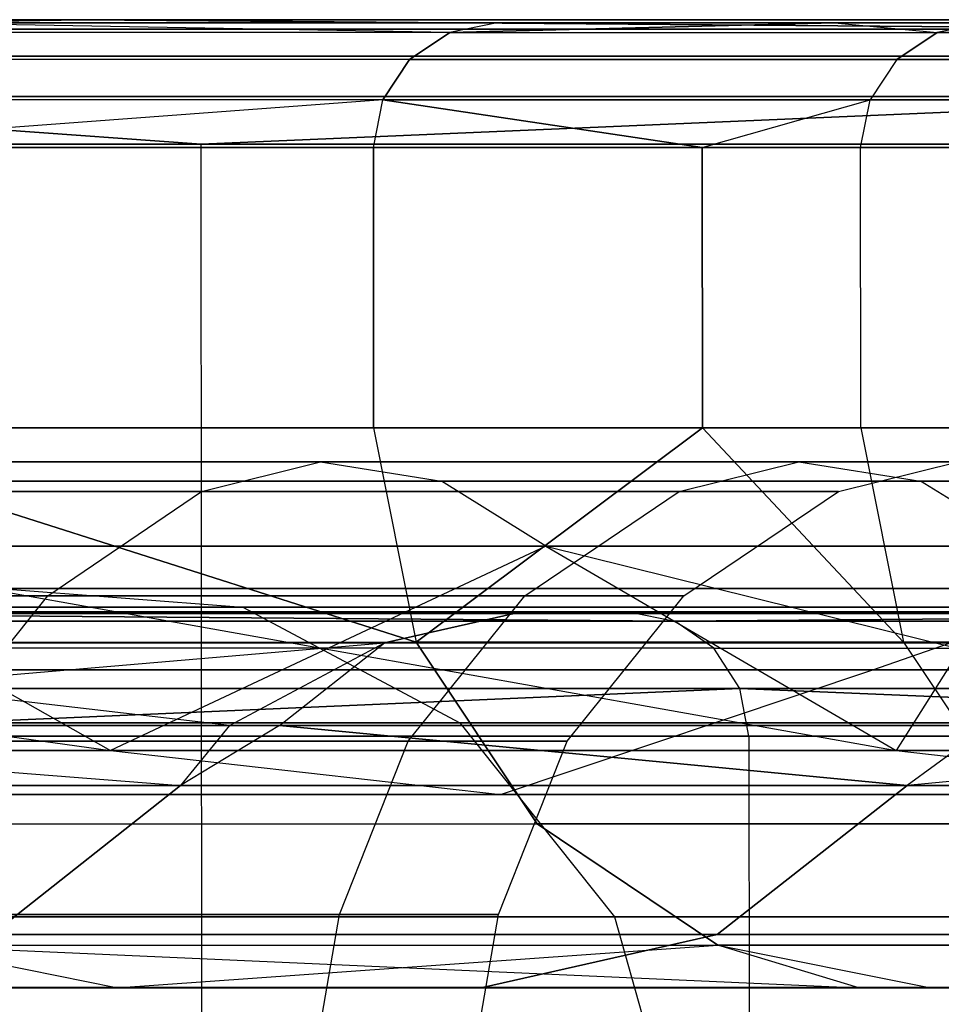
# Model space of a CAD drawing. Extents: x -172 to 172, y -29 to 28.
# Tile 904 of 914: x 161.38 to 162.86, y 5.72 to 7.3. Entities that reach past the tile are written whole.
import ezdxf

# ---------------------------------------------------------------- set-up
doc = ezdxf.new("R2010")
doc.units = 0
doc.header["$LTSCALE"] = 25.4
doc.layers.get('0').update_dxf_attribs({"linetype": 'CONTINUOUS'})

# ---------------------------------------------------------------- blocks, each defined once
blk = doc.blocks.new('RYFLO_AURA_STL')
at = {"color": 0}
for p, q in [((161.4841, 7.2965, -1190.7808), (160.4325, 7.2965, -1187.6482)), ((160.4325, 7.2965, -1298.8521), (161.4841, 7.2965, -1295.7195)), ((161.4841, 7.2965, -1190.7808), (160.4325, 7.2965, -1187.6482)), ((160.4325, 7.2965, -1298.8521), (161.4841, 7.2965, -1295.7195)), ((160.5048, 7.2814, -1187.6232), (161.4841, 7.2965, -1190.7808)), ((161.4841, 7.2965, -1295.7195), (160.5048, 7.2814, -1298.8771)), ((161.4841, 7.2965, -1295.7195), (160.5048, 7.2814, -1298.8771)), ((160.5048, 7.2814, -1187.6232), (161.4841, 7.2965, -1190.7808)), ((161.1852, 7.2915, -1268.7793), (162.1497, 7.2915, -1261.686)), ((162.1497, 7.2915, -1224.8142), (161.1852, 7.2915, -1217.7209)), ((162.1497, 7.2915, -1224.8142), (161.1852, 7.2915, -1217.7209)), ((162.0737, 7.2762, -1224.8229), (161.1852, 7.2915, -1217.7209)), ((162.0737, 7.2762, -1224.8229), (161.1852, 7.2915, -1217.7209)), ((162.0737, 7.2762, -1261.6774), (161.1852, 7.2915, -1268.7793)), ((162.0737, 7.2762, -1261.6774), (161.1852, 7.2915, -1268.7793)), ((161.1852, 7.2915, -1268.7793), (162.1497, 7.2915, -1261.686)), ((161.4841, 7.2965, -1295.7195), (163.3482, 7.2814, -1289.8711)), ((161.4841, 7.2965, -1295.7195), (163.3482, 7.2814, -1289.8711)), ((161.4841, 7.2965, -1295.7195), (163.2746, 7.2965, -1289.8501)), ((163.3482, 7.2814, -1196.6292), (161.4841, 7.2965, -1190.7808)), ((163.3482, 7.2814, -1196.6292), (161.4841, 7.2965, -1190.7808)), ((163.2746, 7.2965, -1196.6501), (161.4841, 7.2965, -1190.7808)), ((163.2746, 7.2965, -1196.6501), (161.4841, 7.2965, -1190.7808)), ((161.4841, 7.2965, -1295.7195), (163.2746, 7.2965, -1289.8501)), ((162.1497, 7.2915, -1261.686), (162.0737, 7.2762, -1261.6774)), ((162.0737, 7.2762, -1261.6774), (162.6914, 7.2915, -1256.0542)), ((162.1497, 7.2915, -1224.8142), (162.0737, 7.2762, -1224.8229)), ((162.1497, 7.2915, -1224.8142), (162.0737, 7.2762, -1224.8229)), ((162.6914, 7.2915, -1230.446), (162.0737, 7.2762, -1224.8229)), ((162.6914, 7.2915, -1230.446), (162.0737, 7.2762, -1224.8229)), ((162.0737, 7.2762, -1261.6774), (162.6914, 7.2915, -1256.0542)), ((162.1497, 7.2915, -1261.686), (162.0737, 7.2762, -1261.6774)), ((162.1497, 7.2915, -1261.686), (162.6914, 7.2915, -1256.0542)), ((162.6914, 7.2915, -1230.446), (162.1497, 7.2915, -1224.8142)), ((162.1497, 7.2915, -1261.686), (162.6914, 7.2915, -1256.0542)), ((162.6914, 7.2915, -1230.446), (162.1497, 7.2915, -1224.8142)), ((162.6914, 7.2915, -1256.0542), (162.933, 7.2915, -1252.4829)), ((162.933, 7.2915, -1234.0173), (162.6914, 7.2915, -1230.446)), ((162.6914, 7.2915, -1230.446), (162.8566, 7.2762, -1234.0217)), ((162.6914, 7.2915, -1230.446), (162.8566, 7.2762, -1234.0217)), ((162.933, 7.2915, -1234.0173), (162.6914, 7.2915, -1230.446)), ((162.6914, 7.2915, -1256.0542), (162.933, 7.2915, -1252.4829)), ((162.6914, 7.2915, -1256.0542), (162.8566, 7.2762, -1252.4785)), ((162.6914, 7.2915, -1256.0542), (162.8566, 7.2762, -1252.4785)), ((162.933, 7.2915, -1252.4829), (162.8566, 7.2762, -1252.4785)), ((162.933, 7.2915, -1234.0173), (162.8566, 7.2762, -1234.0217)), ((162.933, 7.2915, -1234.0173), (162.8566, 7.2762, -1234.0217)), ((162.933, 7.2915, -1252.4829), (162.8566, 7.2762, -1252.4785)), ((160.5048, 7.2814, -1298.8771), (163.3482, 7.2814, -1289.8711)), ((160.5048, 7.2814, -1298.8771), (163.3482, 7.2814, -1289.8711)), ((163.3482, 7.2814, -1196.6292), (160.5048, 7.2814, -1187.6232)), ((163.3482, 7.2814, -1196.6292), (160.5048, 7.2814, -1187.6232)), ((162.0737, 7.2762, -1224.8229), (160.7716, 7.2762, -1215.6831)), ((162.0737, 7.2762, -1224.8229), (160.7716, 7.2762, -1215.6831)), ((162.0737, 7.2762, -1261.6774), (160.7716, 7.2762, -1270.8171)), ((162.0737, 7.2762, -1261.6774), (160.7716, 7.2762, -1270.8171)), ((162.0093, 7.2328, -1224.8302), (162.0737, 7.2762, -1224.8229)), ((162.0093, 7.2328, -1224.8302), (162.0737, 7.2762, -1224.8229)), ((162.0737, 7.2762, -1261.6774), (162.0093, 7.2328, -1261.67)), ((162.0737, 7.2762, -1261.6774), (162.0093, 7.2328, -1261.67)), ((162.0737, 7.2762, -1224.8229), (162.8566, 7.2762, -1234.0217)), ((162.0737, 7.2762, -1224.8229), (162.8566, 7.2762, -1234.0217)), ((162.0737, 7.2762, -1261.6774), (162.8566, 7.2762, -1252.4785)), ((162.0737, 7.2762, -1261.6774), (162.8566, 7.2762, -1252.4785)), ((162.7919, 7.2328, -1234.0254), (162.8566, 7.2762, -1234.0217)), ((162.7919, 7.2328, -1234.0254), (162.8566, 7.2762, -1234.0217)), ((162.8566, 7.2762, -1252.4785), (162.7919, 7.2328, -1252.4749)), ((162.8566, 7.2762, -1252.4785), (162.7919, 7.2328, -1252.4749)), ((162.8566, 7.2762, -1252.4785), (163.1179, 7.2762, -1243.2501)), ((163.1179, 7.2762, -1243.2501), (162.8566, 7.2762, -1234.0217)), ((163.1179, 7.2762, -1243.2501), (162.8566, 7.2762, -1234.0217)), ((162.8566, 7.2762, -1252.4785), (163.1179, 7.2762, -1243.2501)), ((160.5661, 7.2381, -1298.8983), (163.4106, 7.2381, -1289.8889)), ((160.5661, 7.2381, -1298.8983), (163.4106, 7.2381, -1289.8889)), ((163.4106, 7.2381, -1196.6113), (160.5661, 7.2381, -1187.6019)), ((163.4106, 7.2381, -1196.6113), (160.5661, 7.2381, -1187.6019)), ((162.0093, 7.2328, -1224.8302), (160.7077, 7.2328, -1215.694)), ((162.0093, 7.2328, -1224.8302), (160.7077, 7.2328, -1215.694)), ((162.0093, 7.2328, -1261.67), (160.7077, 7.2328, -1270.8063)), ((162.0093, 7.2328, -1261.67), (160.7077, 7.2328, -1270.8063)), ((161.9662, 7.1679, -1224.8351), (162.0093, 7.2328, -1224.8302)), ((161.9662, 7.1679, -1224.8351), (162.0093, 7.2328, -1224.8302)), ((162.0093, 7.2328, -1261.67), (161.9662, 7.1679, -1261.6652)), ((162.0093, 7.2328, -1261.67), (161.9662, 7.1679, -1261.6652)), ((162.7919, 7.2328, -1234.0254), (162.0093, 7.2328, -1224.8302)), ((162.7919, 7.2328, -1234.0254), (162.0093, 7.2328, -1224.8302)), ((162.0093, 7.2328, -1261.67), (162.7919, 7.2328, -1252.4749)), ((162.0093, 7.2328, -1261.67), (162.7919, 7.2328, -1252.4749)), ((162.7919, 7.2328, -1234.0254), (162.7487, 7.1679, -1234.0278)), ((162.7919, 7.2328, -1234.0254), (162.7487, 7.1679, -1234.0278)), ((162.7919, 7.2328, -1252.4749), (162.7487, 7.1679, -1252.4724)), ((162.7919, 7.2328, -1252.4749), (162.7487, 7.1679, -1252.4724)), ((163.0531, 7.2328, -1243.2501), (162.7919, 7.2328, -1234.0254)), ((162.7919, 7.2328, -1252.4749), (163.0531, 7.2328, -1243.2501)), ((163.0531, 7.2328, -1243.2501), (162.7919, 7.2328, -1234.0254)), ((162.7919, 7.2328, -1252.4749), (163.0531, 7.2328, -1243.2501)), ((160.6071, 7.1732, -1298.9126), (161.6744, 7.0967, -1295.7814)), ((160.6071, 7.1732, -1298.9126), (161.6744, 7.0967, -1295.7814)), ((160.6071, 7.1732, -1298.9126), (163.4523, 7.1732, -1289.9009)), ((160.6071, 7.1732, -1298.9126), (163.4523, 7.1732, -1289.9009)), ((161.6744, 7.0967, -1190.7189), (160.6071, 7.1732, -1187.5876)), ((161.6744, 7.0967, -1190.7189), (160.6071, 7.1732, -1187.5876)), ((163.4523, 7.1732, -1196.5994), (160.6071, 7.1732, -1187.5876)), ((163.4523, 7.1732, -1196.5994), (160.6071, 7.1732, -1187.5876)), ((161.9662, 7.1679, -1224.8351), (160.665, 7.1679, -1215.7013)), ((161.9662, 7.1679, -1261.6652), (160.665, 7.1679, -1270.799)), ((161.9662, 7.1679, -1261.6652), (160.665, 7.1679, -1270.799)), ((161.9662, 7.1679, -1224.8351), (160.665, 7.1679, -1215.7013)), ((161.9662, 7.1679, -1261.6652), (160.9368, 7.0914, -1269.0681)), ((161.9662, 7.1679, -1261.6652), (160.9368, 7.0914, -1269.0681)), ((161.9662, 7.1679, -1224.8351), (160.9368, 7.0914, -1217.4321)), ((161.9662, 7.1679, -1224.8351), (160.9368, 7.0914, -1217.4321)), ((163.4523, 7.1732, -1196.5994), (161.6744, 7.0967, -1190.7189)), ((161.6744, 7.0967, -1295.7814), (163.4523, 7.1732, -1289.9009)), ((161.6744, 7.0967, -1295.7814), (163.4523, 7.1732, -1289.9009)), ((163.4523, 7.1732, -1196.5994), (161.6744, 7.0967, -1190.7189)), ((161.9512, 7.0914, -1261.6635), (161.9662, 7.1679, -1261.6652)), ((161.9512, 7.0914, -1261.6635), (161.9662, 7.1679, -1261.6652)), ((161.9512, 7.0914, -1224.8368), (161.9662, 7.1679, -1224.8351)), ((161.9512, 7.0914, -1224.8368), (161.9662, 7.1679, -1224.8351)), ((162.7487, 7.1679, -1234.0278), (161.9662, 7.1679, -1224.8351)), ((161.9662, 7.1679, -1261.6652), (162.7487, 7.1679, -1252.4724)), ((161.9662, 7.1679, -1261.6652), (162.7487, 7.1679, -1252.4724)), ((161.9662, 7.1679, -1261.6652), (162.4793, 7.0914, -1256.2001)), ((161.9662, 7.1679, -1261.6652), (162.4793, 7.0914, -1256.2001)), ((162.4793, 7.0914, -1230.3002), (161.9662, 7.1679, -1224.8351)), ((162.7487, 7.1679, -1234.0278), (161.9662, 7.1679, -1224.8351)), ((162.4793, 7.0914, -1230.3002), (161.9662, 7.1679, -1224.8351)), ((162.4793, 7.0914, -1256.2001), (162.7487, 7.1679, -1252.4724)), ((162.4793, 7.0914, -1256.2001), (162.7487, 7.1679, -1252.4724)), ((162.4793, 7.0914, -1230.3002), (162.7487, 7.1679, -1234.0278)), ((162.4793, 7.0914, -1230.3002), (162.7487, 7.1679, -1234.0278)), ((162.7335, 7.0914, -1252.4716), (162.7487, 7.1679, -1252.4724)), ((162.7335, 7.0914, -1252.4716), (162.7487, 7.1679, -1252.4724)), ((162.7335, 7.0914, -1234.0287), (162.7487, 7.1679, -1234.0278)), ((162.7335, 7.0914, -1234.0287), (162.7487, 7.1679, -1234.0278)), ((163.0097, 7.1679, -1243.2501), (162.7487, 7.1679, -1234.0278)), ((162.7487, 7.1679, -1252.4724), (163.0097, 7.1679, -1243.2501)), ((162.7487, 7.1679, -1252.4724), (163.0097, 7.1679, -1243.2501)), ((163.0097, 7.1679, -1243.2501), (162.7487, 7.1679, -1234.0278)), ((161.6744, 7.0967, -1190.7189), (160.6216, 7.0967, -1187.5826)), ((160.6216, 7.0967, -1298.9176), (161.6744, 7.0967, -1295.7814)), ((160.6216, 7.0967, -1298.9176), (161.6744, 7.0967, -1295.7814)), ((161.6744, 7.0967, -1190.7189), (160.6216, 7.0967, -1187.5826)), ((160.9368, 7.0914, -1269.0681), (161.9512, 7.0914, -1261.6635)), ((161.9512, 7.0914, -1224.8368), (160.9368, 7.0914, -1217.4321)), ((160.9368, 7.0914, -1269.0681), (161.9512, 7.0914, -1261.6635)), ((161.9512, 7.0914, -1224.8368), (160.9368, 7.0914, -1217.4321)), ((161.6849, -7.3033, -1190.7156), (161.6744, 7.0967, -1190.7189)), ((161.6849, -7.3033, -1190.7156), (161.6744, 7.0967, -1190.7189)), ((163.4671, 7.0967, -1196.5952), (161.6744, 7.0967, -1190.7189)), ((161.6849, -7.3033, -1295.7847), (161.6744, 7.0967, -1295.7814)), ((161.6744, 7.0967, -1295.7814), (163.4671, 7.0967, -1289.905)), ((161.6849, -7.3033, -1295.7847), (161.6744, 7.0967, -1295.7814)), ((163.4671, 7.0967, -1196.5952), (161.6744, 7.0967, -1190.7189)), ((161.6744, 7.0967, -1295.7814), (163.4671, 7.0967, -1289.905)), ((161.9512, 7.0914, -1261.6635), (162.4793, 7.0914, -1256.2001)), ((162.4793, 7.0914, -1230.3002), (161.9512, 7.0914, -1224.8368)), ((161.9515, 6.6414, -1261.6635), (161.9512, 7.0914, -1261.6635)), ((161.9515, 6.6414, -1261.6635), (161.9512, 7.0914, -1261.6635)), ((161.9512, 7.0914, -1261.6635), (162.4793, 7.0914, -1256.2001)), ((161.9512, 7.0914, -1224.8368), (161.9515, 6.6414, -1224.8368)), ((161.9512, 7.0914, -1224.8368), (161.9515, 6.6414, -1224.8368)), ((162.4793, 7.0914, -1230.3002), (161.9512, 7.0914, -1224.8368)), ((162.4793, 7.0914, -1256.2001), (162.7335, 7.0914, -1252.4716)), ((162.7335, 7.0914, -1234.0287), (162.4793, 7.0914, -1230.3002)), ((162.4797, 6.6414, -1256.2001), (162.4793, 7.0914, -1256.2001)), ((162.4797, 6.6414, -1256.2001), (162.4793, 7.0914, -1256.2001)), ((162.4793, 7.0914, -1256.2001), (162.7335, 7.0914, -1252.4716)), ((162.4793, 7.0914, -1230.3002), (162.4797, 6.6414, -1230.3002)), ((162.4793, 7.0914, -1230.3002), (162.4797, 6.6414, -1230.3002)), ((162.7335, 7.0914, -1234.0287), (162.4793, 7.0914, -1230.3002)), ((162.7335, 7.0914, -1252.4716), (162.9946, 7.0914, -1243.2501)), ((162.9946, 7.0914, -1243.2501), (162.7335, 7.0914, -1234.0287)), ((162.7339, 6.6414, -1252.4716), (162.7335, 7.0914, -1252.4716)), ((162.7339, 6.6414, -1252.4716), (162.7335, 7.0914, -1252.4716)), ((162.7335, 7.0914, -1252.4716), (162.9946, 7.0914, -1243.2501)), ((162.7339, 6.6414, -1234.0287), (162.7335, 7.0914, -1234.0287)), ((162.9946, 7.0914, -1243.2501), (162.7335, 7.0914, -1234.0287)), ((162.7339, 6.6414, -1234.0287), (162.7335, 7.0914, -1234.0287)), ((160.9372, 6.6414, -1269.0682), (161.9515, 6.6414, -1261.6635)), ((161.9515, 6.6414, -1224.8368), (160.9372, 6.6414, -1217.432)), ((161.9515, 6.6414, -1224.8368), (160.9372, 6.6414, -1217.432)), ((162.0198, 6.297, -1224.829), (160.9372, 6.6414, -1217.432)), ((160.9372, 6.6414, -1269.0682), (161.9515, 6.6414, -1261.6635)), ((160.9372, 6.6414, -1269.0682), (162.0198, 6.297, -1261.6713)), ((160.9372, 6.6414, -1269.0682), (162.0198, 6.297, -1261.6713)), ((162.0198, 6.297, -1224.829), (160.9372, 6.6414, -1217.432)), ((161.9515, 6.6414, -1261.6635), (162.4797, 6.6414, -1256.2001)), ((162.4797, 6.6414, -1230.3002), (161.9515, 6.6414, -1224.8368)), ((161.9515, 6.6414, -1224.8368), (162.0198, 6.297, -1224.829)), ((161.9515, 6.6414, -1261.6635), (162.4797, 6.6414, -1256.2001)), ((161.9515, 6.6414, -1261.6635), (162.0198, 6.297, -1261.6713)), ((161.9515, 6.6414, -1261.6635), (162.0198, 6.297, -1261.6713)), ((162.4797, 6.6414, -1230.3002), (161.9515, 6.6414, -1224.8368)), ((161.9515, 6.6414, -1224.8368), (162.0198, 6.297, -1224.829)), ((162.0198, 6.297, -1261.6713), (162.4797, 6.6414, -1256.2001)), ((162.0198, 6.297, -1261.6713), (162.4797, 6.6414, -1256.2001)), ((162.4797, 6.6414, -1230.3002), (162.0198, 6.297, -1224.829)), ((162.4797, 6.6414, -1230.3002), (162.0198, 6.297, -1224.829)), ((162.4797, 6.6414, -1256.2001), (162.7339, 6.6414, -1252.4716)), ((162.7339, 6.6414, -1234.0287), (162.4797, 6.6414, -1230.3002)), ((162.7339, 6.6414, -1234.0287), (162.4797, 6.6414, -1230.3002)), ((162.8025, 6.297, -1234.0248), (162.4797, 6.6414, -1230.3002)), ((162.4797, 6.6414, -1256.2001), (162.7339, 6.6414, -1252.4716)), ((162.4797, 6.6414, -1256.2001), (162.8025, 6.297, -1252.4755)), ((162.4797, 6.6414, -1256.2001), (162.8025, 6.297, -1252.4755)), ((162.8025, 6.297, -1234.0248), (162.4797, 6.6414, -1230.3002)), ((162.7339, 6.6414, -1252.4716), (162.9949, 6.6414, -1243.2501)), ((162.9949, 6.6414, -1243.2501), (162.7339, 6.6414, -1234.0287)), ((162.7339, 6.6414, -1234.0287), (162.8025, 6.297, -1234.0248)), ((162.7339, 6.6414, -1252.4716), (162.9949, 6.6414, -1243.2501)), ((162.7339, 6.6414, -1252.4716), (162.8025, 6.297, -1252.4755)), ((162.7339, 6.6414, -1252.4716), (162.8025, 6.297, -1252.4755)), ((162.9949, 6.6414, -1243.2501), (162.7339, 6.6414, -1234.0287)), ((162.7339, 6.6414, -1234.0287), (162.8025, 6.297, -1234.0248)), ((161.8661, 6.5864, -1225.0122), (160.5889, 6.5864, -1215.965)), ((160.5889, 6.5864, -1270.5353), (161.8661, 6.5864, -1261.488)), ((161.8661, 6.5864, -1225.0122), (160.5889, 6.5864, -1215.965)), ((160.5889, 6.5864, -1270.5353), (161.8661, 6.5864, -1261.488)), ((161.675, 6.5387, -1225.0337), (161.8661, 6.5864, -1225.0122)), ((161.675, 6.5387, -1225.0337), (161.8661, 6.5864, -1225.0122)), ((161.675, 6.5387, -1261.4666), (161.8661, 6.5864, -1261.488)), ((161.675, 6.5387, -1261.4666), (161.8661, 6.5864, -1261.488)), ((162.6341, 6.5864, -1234.1168), (161.8661, 6.5864, -1225.0122)), ((161.8661, 6.5864, -1225.0122), (162.0606, 6.5557, -1224.9902)), ((161.8661, 6.5864, -1225.0122), (162.0606, 6.5557, -1224.9902)), ((161.8661, 6.5864, -1261.488), (162.0606, 6.5557, -1261.51)), ((161.8661, 6.5864, -1261.488), (162.6341, 6.5864, -1252.3834)), ((161.8661, 6.5864, -1261.488), (162.0606, 6.5557, -1261.51)), ((162.6341, 6.5864, -1234.1168), (161.8661, 6.5864, -1225.0122)), ((161.8661, 6.5864, -1261.488), (162.6341, 6.5864, -1252.3834)), ((162.4421, 6.5387, -1234.1276), (162.6341, 6.5864, -1234.1168)), ((162.4421, 6.5387, -1234.1276), (162.6341, 6.5864, -1234.1168)), ((162.4421, 6.5387, -1252.3727), (162.6341, 6.5864, -1252.3834)), ((162.4421, 6.5387, -1252.3727), (162.6341, 6.5864, -1252.3834)), ((162.8903, 6.5864, -1243.2501), (162.6341, 6.5864, -1234.1168)), ((162.6341, 6.5864, -1234.1168), (162.8295, 6.5557, -1234.1058)), ((162.6341, 6.5864, -1234.1168), (162.8295, 6.5557, -1234.1058)), ((162.6341, 6.5864, -1252.3834), (162.8295, 6.5557, -1252.3944)), ((162.6341, 6.5864, -1252.3834), (162.8903, 6.5864, -1243.2501)), ((162.6341, 6.5864, -1252.3834), (162.8295, 6.5557, -1252.3944)), ((162.8903, 6.5864, -1243.2501), (162.6341, 6.5864, -1234.1168)), ((162.6341, 6.5864, -1252.3834), (162.8903, 6.5864, -1243.2501)), ((162.698, 6.5387, -1243.2501), (162.8903, 6.5864, -1243.2501)), ((162.698, 6.5387, -1243.2501), (162.8903, 6.5864, -1243.2501)), ((162.0606, 6.5557, -1224.9902), (160.7818, 6.5557, -1215.9323)), ((160.7818, 6.5557, -1270.568), (162.0606, 6.5557, -1261.51)), ((162.0606, 6.5557, -1224.9902), (160.7818, 6.5557, -1215.9323)), ((160.7818, 6.5557, -1270.568), (162.0606, 6.5557, -1261.51)), ((162.228, 6.4513, -1224.9714), (162.0606, 6.5557, -1224.9902)), ((162.8295, 6.5557, -1234.1058), (162.0606, 6.5557, -1224.9902)), ((162.228, 6.4513, -1224.9714), (162.0606, 6.5557, -1224.9902)), ((162.228, 6.4513, -1261.5288), (162.0606, 6.5557, -1261.51)), ((162.0606, 6.5557, -1261.51), (162.8295, 6.5557, -1252.3944)), ((162.228, 6.4513, -1261.5288), (162.0606, 6.5557, -1261.51)), ((162.8295, 6.5557, -1234.1058), (162.0606, 6.5557, -1224.9902)), ((162.0606, 6.5557, -1261.51), (162.8295, 6.5557, -1252.3944)), ((162.9977, 6.4513, -1234.0963), (162.8295, 6.5557, -1234.1058)), ((163.0861, 6.5557, -1243.2501), (162.8295, 6.5557, -1234.1058)), ((162.9977, 6.4513, -1234.0963), (162.8295, 6.5557, -1234.1058)), ((162.9977, 6.4513, -1252.4039), (162.8295, 6.5557, -1252.3944)), ((162.8295, 6.5557, -1252.3944), (163.0861, 6.5557, -1243.2501)), ((162.9977, 6.4513, -1252.4039), (162.8295, 6.5557, -1252.3944)), ((163.0861, 6.5557, -1243.2501), (162.8295, 6.5557, -1234.1058)), ((162.8295, 6.5557, -1252.3944), (163.0861, 6.5557, -1243.2501)), ((160.3992, 6.5387, -1215.9972), (161.675, 6.5387, -1225.0337)), ((161.675, 6.5387, -1261.4666), (160.3992, 6.5387, -1270.5031)), ((160.3992, 6.5387, -1215.9972), (161.675, 6.5387, -1225.0337)), ((161.675, 6.5387, -1261.4666), (160.3992, 6.5387, -1270.5031)), ((161.4282, 6.3715, -1225.0615), (161.675, 6.5387, -1225.0337)), ((161.4282, 6.3715, -1225.0615), (161.675, 6.5387, -1225.0337)), ((161.4282, 6.3715, -1261.4387), (161.675, 6.5387, -1261.4666)), ((161.4282, 6.3715, -1261.4387), (161.675, 6.5387, -1261.4666)), ((161.675, 6.5387, -1225.0337), (162.4421, 6.5387, -1234.1276)), ((162.4421, 6.5387, -1252.3727), (161.675, 6.5387, -1261.4666)), ((161.675, 6.5387, -1225.0337), (162.4421, 6.5387, -1234.1276)), ((162.4421, 6.5387, -1252.3727), (161.675, 6.5387, -1261.4666)), ((162.1941, 6.3715, -1234.1415), (162.4421, 6.5387, -1234.1276)), ((162.1941, 6.3715, -1234.1415), (162.4421, 6.5387, -1234.1276)), ((162.1941, 6.3715, -1252.3588), (162.4421, 6.5387, -1252.3727)), ((162.1941, 6.3715, -1252.3588), (162.4421, 6.5387, -1252.3727)), ((162.4421, 6.5387, -1234.1276), (162.698, 6.5387, -1243.2501)), ((162.698, 6.5387, -1243.2501), (162.4421, 6.5387, -1252.3727)), ((162.4421, 6.5387, -1234.1276), (162.698, 6.5387, -1243.2501)), ((162.698, 6.5387, -1243.2501), (162.4421, 6.5387, -1252.3727)), ((162.4497, 6.3715, -1243.2501), (162.698, 6.5387, -1243.2501)), ((162.4497, 6.3715, -1243.2501), (162.698, 6.5387, -1243.2501)), ((159.1614, 6.4513, -1279.5776), (161.5289, 6.123, -1270.4475)), ((159.1614, 6.4513, -1279.5776), (161.5289, 6.123, -1270.4475)), ((160.9479, 6.4513, -1215.9039), (162.228, 6.4513, -1224.9714)), ((162.228, 6.4513, -1261.5288), (160.9479, 6.4513, -1270.5963)), ((160.9479, 6.4513, -1270.5963), (161.5289, 6.123, -1270.4475)), ((160.9479, 6.4513, -1270.5963), (161.5289, 6.123, -1270.4475)), ((160.9479, 6.4513, -1270.5963), (162.7907, 6.123, -1261.4286)), ((160.9479, 6.4513, -1270.5963), (162.7907, 6.123, -1261.4286)), ((162.228, 6.4513, -1261.5288), (160.9479, 6.4513, -1270.5963)), ((160.9479, 6.4513, -1215.9039), (162.228, 6.4513, -1224.9714)), ((160.9479, 6.4513, -1215.9039), (161.5289, 6.123, -1216.0527)), ((160.9479, 6.4513, -1215.9039), (161.5289, 6.123, -1216.0527)), ((162.228, 6.4513, -1224.9714), (161.5289, 6.123, -1216.0527)), ((162.228, 6.4513, -1224.9714), (161.5289, 6.123, -1216.0527)), ((162.228, 6.4513, -1224.9714), (162.9977, 6.4513, -1234.0963)), ((162.9977, 6.4513, -1252.4039), (162.228, 6.4513, -1261.5288)), ((162.228, 6.4513, -1261.5288), (162.7907, 6.123, -1261.4286)), ((162.228, 6.4513, -1261.5288), (162.7907, 6.123, -1261.4286)), ((162.228, 6.4513, -1261.5288), (163.5494, 6.123, -1252.3534)), ((162.228, 6.4513, -1261.5288), (163.5494, 6.123, -1252.3534)), ((162.9977, 6.4513, -1252.4039), (162.228, 6.4513, -1261.5288)), ((162.228, 6.4513, -1224.9714), (162.9977, 6.4513, -1234.0963)), ((162.228, 6.4513, -1224.9714), (162.7907, 6.123, -1225.0717)), ((162.228, 6.4513, -1224.9714), (162.7907, 6.123, -1225.0717)), ((162.9977, 6.4513, -1234.0963), (162.7907, 6.123, -1225.0717)), ((162.9977, 6.4513, -1234.0963), (162.7907, 6.123, -1225.0717)), ((163.1287, 6.3834, -1215.7833), (161.3501, 6.3834, -1206.76)), ((161.3501, 6.3834, -1206.76), (161.7416, 6.3534, -1206.6714)), ((161.3501, 6.3834, -1206.76), (161.7416, 6.3534, -1206.6714)), ((161.3501, 6.3834, -1279.7402), (161.7416, 6.3534, -1279.8289)), ((161.3501, 6.3834, -1279.7402), (163.1287, 6.3834, -1270.7169)), ((161.3501, 6.3834, -1279.7402), (161.7416, 6.3534, -1279.8289)), ((163.1287, 6.3834, -1215.7833), (161.3501, 6.3834, -1206.76)), ((161.3501, 6.3834, -1279.7402), (163.1287, 6.3834, -1270.7169)), ((162.7533, 6.2527, -1215.8466), (163.1287, 6.3834, -1215.7833)), ((162.7533, 6.2527, -1215.8466), (163.1287, 6.3834, -1215.7833)), ((162.7533, 6.2527, -1270.6537), (163.1287, 6.3834, -1270.7169)), ((162.7533, 6.2527, -1270.6537), (163.1287, 6.3834, -1270.7169)), ((161.4282, 6.3715, -1225.0615), (160.1544, 6.3715, -1216.0388)), ((160.1544, 6.3715, -1270.4614), (161.4282, 6.3715, -1261.4387)), ((161.4282, 6.3715, -1225.0615), (160.1544, 6.3715, -1216.0388)), ((160.1544, 6.3715, -1270.4614), (161.4282, 6.3715, -1261.4387)), ((161.2417, 6.1382, -1225.0825), (161.4282, 6.3715, -1225.0615)), ((161.2417, 6.1382, -1225.0825), (161.4282, 6.3715, -1225.0615)), ((161.2417, 6.1382, -1261.4177), (161.4282, 6.3715, -1261.4387)), ((161.2417, 6.1382, -1261.4177), (161.4282, 6.3715, -1261.4387)), ((162.1941, 6.3715, -1234.1415), (161.4282, 6.3715, -1225.0615)), ((161.4282, 6.3715, -1261.4387), (162.1941, 6.3715, -1252.3588)), ((162.1941, 6.3715, -1234.1415), (161.4282, 6.3715, -1225.0615)), ((161.4282, 6.3715, -1261.4387), (162.1941, 6.3715, -1252.3588)), ((162.0067, 6.1382, -1234.152), (162.1941, 6.3715, -1234.1415)), ((162.0067, 6.1382, -1234.152), (162.1941, 6.3715, -1234.1415)), ((162.0067, 6.1382, -1252.3483), (162.1941, 6.3715, -1252.3588)), ((162.0067, 6.1382, -1252.3483), (162.1941, 6.3715, -1252.3588)), ((162.4497, 6.3715, -1243.2501), (162.1941, 6.3715, -1234.1415)), ((162.1941, 6.3715, -1252.3588), (162.4497, 6.3715, -1243.2501)), ((162.4497, 6.3715, -1243.2501), (162.1941, 6.3715, -1234.1415)), ((162.1941, 6.3715, -1252.3588), (162.4497, 6.3715, -1243.2501)), ((162.262, 6.1382, -1243.2501), (162.4497, 6.3715, -1243.2501)), ((162.262, 6.1382, -1243.2501), (162.4497, 6.3715, -1243.2501)), ((161.7416, 6.3534, -1206.6714), (159.4588, 6.3534, -1197.7393)), ((159.4588, 6.3534, -1288.761), (161.7416, 6.3534, -1279.8289)), ((161.7416, 6.3534, -1206.6714), (159.4588, 6.3534, -1197.7393)), ((159.4588, 6.3534, -1288.761), (161.7416, 6.3534, -1279.8289)), ((160.5813, 6.3458, -1295.4261), (162.3618, 6.3458, -1289.5896)), ((162.3618, 6.3458, -1196.9106), (160.5813, 6.3458, -1191.0741)), ((162.3618, 6.3458, -1196.9106), (160.5813, 6.3458, -1191.0741)), ((162.4353, 6.3307, -1196.8896), (160.5813, 6.3458, -1191.0741)), ((160.5813, 6.3458, -1295.4261), (162.3618, 6.3458, -1289.5896)), ((160.5813, 6.3458, -1295.4261), (162.4353, 6.3307, -1289.6106)), ((160.5813, 6.3458, -1295.4261), (162.4353, 6.3307, -1289.6106)), ((162.4353, 6.3307, -1196.8896), (160.5813, 6.3458, -1191.0741)), ((160.7856, 6.3432, -1281.8513), (162.1771, 6.3432, -1275.5092)), ((162.1771, 6.3432, -1210.9911), (160.7856, 6.3432, -1204.6489)), ((162.1771, 6.3432, -1210.9911), (160.7856, 6.3432, -1204.6489)), ((160.7856, 6.3432, -1281.8513), (162.1771, 6.3432, -1275.5092)), ((163.5244, 6.3534, -1215.7167), (161.7416, 6.3534, -1206.6714)), ((161.7416, 6.3534, -1206.6714), (162.0898, 6.1676, -1206.5927)), ((161.7416, 6.3534, -1206.6714), (162.0898, 6.1676, -1206.5927)), ((161.7416, 6.3534, -1279.8289), (162.0898, 6.1676, -1279.9076)), ((161.7416, 6.3534, -1279.8289), (163.5244, 6.3534, -1270.7836)), ((161.7416, 6.3534, -1279.8289), (162.0898, 6.1676, -1279.9076)), ((163.5244, 6.3534, -1215.7167), (161.7416, 6.3534, -1206.6714)), ((161.7416, 6.3534, -1279.8289), (163.5244, 6.3534, -1270.7836)), ((162.1771, 6.3432, -1275.5092), (161.9691, 6.2958, -1275.4678)), ((162.1771, 6.3432, -1275.5092), (161.9691, 6.2958, -1275.4678)), ((161.9691, 6.2958, -1211.0325), (162.1771, 6.3432, -1210.9911)), ((161.9691, 6.2958, -1211.0325), (162.1771, 6.3432, -1210.9911)), ((162.1771, 6.3432, -1275.5092), (163.3185, 6.3432, -1269.1172)), ((163.3185, 6.3432, -1217.3831), (162.1771, 6.3432, -1210.9911)), ((163.3185, 6.3432, -1217.3831), (162.1771, 6.3432, -1210.9911)), ((162.1771, 6.3432, -1275.5092), (163.3185, 6.3432, -1269.1172)), ((162.3618, 6.3458, -1289.5896), (164.1799, 6.3458, -1282.6663)), ((164.1799, 6.3458, -1203.834), (162.3618, 6.3458, -1196.9106)), ((162.3618, 6.3458, -1196.9106), (162.4353, 6.3307, -1196.8896)), ((162.3618, 6.3458, -1289.5896), (164.1799, 6.3458, -1282.6663)), ((162.3618, 6.3458, -1289.5896), (162.4353, 6.3307, -1289.6106)), ((162.3618, 6.3458, -1289.5896), (162.4353, 6.3307, -1289.6106)), ((164.1799, 6.3458, -1203.834), (162.3618, 6.3458, -1196.9106)), ((162.3618, 6.3458, -1196.9106), (162.4353, 6.3307, -1196.8896)), ((162.4353, 6.3307, -1289.6106), (164.1799, 6.3458, -1282.6663)), ((162.4353, 6.3307, -1289.6106), (164.1799, 6.3458, -1282.6663)), ((164.1799, 6.3458, -1203.834), (162.4353, 6.3307, -1196.8896)), ((164.1799, 6.3458, -1203.834), (162.4353, 6.3307, -1196.8896)), ((159.6078, 6.3307, -1298.5663), (162.4353, 6.3307, -1289.6106)), ((159.6078, 6.3307, -1298.5663), (162.4353, 6.3307, -1289.6106)), ((162.4353, 6.3307, -1196.8896), (159.6078, 6.3307, -1187.934)), ((162.4353, 6.3307, -1196.8896), (159.6078, 6.3307, -1187.934)), ((162.4978, 6.2874, -1289.6284), (162.4353, 6.3307, -1289.6106)), ((162.4978, 6.2874, -1196.8718), (162.4353, 6.3307, -1196.8896)), ((164.7608, 6.3307, -1205.9886), (162.4353, 6.3307, -1196.8896)), ((162.4353, 6.3307, -1289.6106), (164.7608, 6.3307, -1280.5116)), ((162.4978, 6.2874, -1289.6284), (162.4353, 6.3307, -1289.6106)), ((162.4353, 6.3307, -1289.6106), (164.7608, 6.3307, -1280.5116)), ((162.4978, 6.2874, -1196.8718), (162.4353, 6.3307, -1196.8896)), ((164.7608, 6.3307, -1205.9886), (162.4353, 6.3307, -1196.8896)), ((160.4122, 6.163, -1204.7385), (161.9691, 6.2958, -1211.0325)), ((160.4122, 6.163, -1204.7385), (161.9691, 6.2958, -1211.0325)), ((161.72, 6.163, -1275.8363), (160.5794, 6.2958, -1281.8019)), ((160.5794, 6.2958, -1281.8019), (161.9691, 6.2958, -1275.4678)), ((161.72, 6.163, -1275.8363), (160.5794, 6.2958, -1281.8019)), ((161.9691, 6.2958, -1211.0325), (160.5794, 6.2958, -1204.6984)), ((160.5794, 6.2958, -1281.8019), (161.9691, 6.2958, -1275.4678)), ((161.9691, 6.2958, -1211.0325), (160.5794, 6.2958, -1204.6984)), ((160.7182, 6.297, -1270.808), (162.0198, 6.297, -1261.6713)), ((160.7182, 6.297, -1270.808), (162.0198, 6.297, -1261.6713)), ((160.7182, 6.297, -1215.6923), (162.0198, 6.297, -1224.829)), ((160.7182, 6.297, -1215.6923), (162.0198, 6.297, -1224.829)), ((161.72, 6.163, -1275.8363), (161.9691, 6.2958, -1275.4678)), ((161.72, 6.163, -1275.8363), (161.9691, 6.2958, -1275.4678)), ((161.72, 6.163, -1210.6639), (161.9691, 6.2958, -1211.0325)), ((161.72, 6.163, -1210.6639), (161.9691, 6.2958, -1211.0325)), ((161.8005, 6.163, -1275.4342), (161.9691, 6.2958, -1275.4678)), ((161.8005, 6.163, -1275.4342), (161.9691, 6.2958, -1275.4678)), ((161.8005, 6.163, -1211.066), (161.9691, 6.2958, -1211.0325)), ((161.8005, 6.163, -1211.066), (161.9691, 6.2958, -1211.0325)), ((161.9691, 6.2958, -1275.4678), (163.1091, 6.2958, -1269.0841)), ((163.1091, 6.2958, -1217.4161), (161.9691, 6.2958, -1211.0325)), ((161.9691, 6.2958, -1275.4678), (163.1091, 6.2958, -1269.0841)), ((163.1091, 6.2958, -1217.4161), (161.9691, 6.2958, -1211.0325)), ((162.2139, 6.0052, -1261.6934), (162.0198, 6.297, -1261.6713)), ((162.0198, 6.297, -1261.6713), (162.8025, 6.297, -1252.4755)), ((162.0198, 6.297, -1261.6713), (162.8025, 6.297, -1252.4755)), ((162.2139, 6.0052, -1261.6934), (162.0198, 6.297, -1261.6713)), ((162.0198, 6.297, -1224.829), (162.2139, 6.0052, -1224.8069)), ((162.8025, 6.297, -1234.0248), (162.0198, 6.297, -1224.829)), ((162.8025, 6.297, -1234.0248), (162.0198, 6.297, -1224.829)), ((162.0198, 6.297, -1224.829), (162.2139, 6.0052, -1224.8069)), ((163.0637, 6.297, -1243.2501), (162.8025, 6.297, -1252.4755)), ((162.8025, 6.297, -1252.4755), (162.9975, 6.0052, -1252.4865)), ((163.0637, 6.297, -1243.2501), (162.8025, 6.297, -1252.4755)), ((162.8025, 6.297, -1252.4755), (162.9975, 6.0052, -1252.4865)), ((162.8025, 6.297, -1234.0248), (162.9975, 6.0052, -1234.0138)), ((163.0637, 6.297, -1243.2501), (162.8025, 6.297, -1234.0248)), ((163.0637, 6.297, -1243.2501), (162.8025, 6.297, -1234.0248)), ((162.8025, 6.297, -1234.0248), (162.9975, 6.0052, -1234.0138)), ((162.4978, 6.2874, -1289.6284), (159.6692, 6.2874, -1298.5875)), ((162.4978, 6.2874, -1289.6284), (159.6692, 6.2874, -1298.5875)), ((162.4978, 6.2874, -1196.8718), (159.6692, 6.2874, -1187.9127)), ((162.4978, 6.2874, -1196.8718), (159.6692, 6.2874, -1187.9127)), ((162.5395, 6.2225, -1289.6403), (162.4978, 6.2874, -1289.6284)), ((162.5395, 6.2225, -1196.86), (162.4978, 6.2874, -1196.8718)), ((162.4978, 6.2874, -1196.8718), (164.8241, 6.2874, -1205.9744)), ((162.4978, 6.2874, -1196.8718), (164.8241, 6.2874, -1205.9744)), ((162.4978, 6.2874, -1289.6284), (164.8241, 6.2874, -1280.5259)), ((162.5395, 6.2225, -1289.6403), (162.4978, 6.2874, -1289.6284)), ((162.4978, 6.2874, -1289.6284), (164.8241, 6.2874, -1280.5259)), ((162.5395, 6.2225, -1196.86), (162.4978, 6.2874, -1196.8718)), ((162.7533, 6.2527, -1270.6537), (160.9788, 6.2527, -1279.6562)), ((160.9788, 6.2527, -1206.844), (162.7533, 6.2527, -1215.8466)), ((160.9788, 6.2527, -1206.844), (162.7533, 6.2527, -1215.8466)), ((162.7533, 6.2527, -1270.6537), (160.9788, 6.2527, -1279.6562)), ((162.155, 6.0526, -1270.553), (162.7533, 6.2527, -1270.6537)), ((162.155, 6.0526, -1270.553), (162.7533, 6.2527, -1270.6537)), ((162.155, 6.0526, -1215.9473), (162.7533, 6.2527, -1215.8466)), ((162.155, 6.0526, -1215.9473), (162.7533, 6.2527, -1215.8466)), ((164.0247, 6.2527, -1261.5664), (162.7533, 6.2527, -1270.6537)), ((162.7533, 6.2527, -1215.8466), (164.0247, 6.2527, -1224.9338)), ((162.7533, 6.2527, -1215.8466), (164.0247, 6.2527, -1224.9338)), ((164.0247, 6.2527, -1261.5664), (162.7533, 6.2527, -1270.6537)), ((159.7102, 6.2225, -1298.6017), (162.5395, 6.2225, -1289.6403)), ((159.7102, 6.2225, -1298.6017), (162.5395, 6.2225, -1289.6403)), ((162.5395, 6.2225, -1196.86), (159.7102, 6.2225, -1187.8986)), ((162.5395, 6.2225, -1196.86), (159.7102, 6.2225, -1187.8986)), ((160.7716, 6.146, -1295.488), (162.5395, 6.2225, -1289.6403)), ((160.7716, 6.146, -1295.488), (162.5395, 6.2225, -1289.6403)), ((162.5395, 6.2225, -1196.86), (160.7716, 6.146, -1191.0122)), ((162.5395, 6.2225, -1196.86), (160.7716, 6.146, -1191.0122)), ((164.8665, 6.2225, -1205.9647), (162.5395, 6.2225, -1196.86)), ((162.5395, 6.2225, -1289.6403), (164.8664, 6.2225, -1280.5355)), ((162.5395, 6.2225, -1289.6403), (164.8664, 6.2225, -1280.5355)), ((162.5395, 6.2225, -1289.6403), (164.3746, 6.146, -1282.713)), ((162.5542, 6.146, -1289.6445), (162.5395, 6.2225, -1289.6403)), ((162.5542, 6.146, -1289.6445), (162.5395, 6.2225, -1289.6403)), ((162.5395, 6.2225, -1289.6403), (164.3746, 6.146, -1282.713)), ((164.3746, 6.146, -1203.7872), (162.5395, 6.2225, -1196.86)), ((164.8665, 6.2225, -1205.9647), (162.5395, 6.2225, -1196.86)), ((164.3746, 6.146, -1203.7872), (162.5395, 6.2225, -1196.86)), ((162.5542, 6.146, -1196.8557), (162.5395, 6.2225, -1196.86)), ((162.5542, 6.146, -1196.8557), (162.5395, 6.2225, -1196.86)), ((162.0898, 6.1676, -1206.5927), (159.8021, 6.1676, -1197.6412)), ((159.8021, 6.1676, -1288.859), (162.0898, 6.1676, -1279.9076)), ((162.0898, 6.1676, -1206.5927), (159.8021, 6.1676, -1197.6412)), ((159.8021, 6.1676, -1288.859), (162.0898, 6.1676, -1279.9076)), ((163.8765, 6.1676, -1215.6575), (162.0898, 6.1676, -1206.5927)), ((162.0898, 6.1676, -1206.5927), (162.3384, 5.8561, -1206.5365)), ((162.0898, 6.1676, -1206.5927), (162.3384, 5.8561, -1206.5365)), ((162.0898, 6.1676, -1279.9076), (162.3384, 5.8561, -1279.9637)), ((162.0898, 6.1676, -1279.9076), (163.8765, 6.1676, -1270.8428)), ((162.0898, 6.1676, -1279.9076), (162.3384, 5.8561, -1279.9637)), ((163.8765, 6.1676, -1215.6575), (162.0898, 6.1676, -1206.5927)), ((162.0898, 6.1676, -1279.9076), (163.8765, 6.1676, -1270.8428)), ((160.4122, 6.163, -1281.7617), (161.6414, 6.0666, -1275.8204)), ((160.4122, 6.163, -1281.7617), (161.72, 6.163, -1275.8363)), ((160.4122, 6.163, -1281.7617), (161.6414, 6.0666, -1275.8204)), ((161.72, 6.163, -1210.6639), (160.4122, 6.163, -1204.7385)), ((160.4122, 6.163, -1204.7385), (161.6414, 6.0666, -1210.6798)), ((160.4122, 6.163, -1204.7385), (161.6414, 6.0666, -1210.6798)), ((160.4122, 6.163, -1281.7617), (161.72, 6.163, -1275.8363)), ((161.72, 6.163, -1210.6639), (160.4122, 6.163, -1204.7385)), ((161.72, 6.163, -1275.8363), (161.6414, 6.0666, -1275.8204)), ((161.72, 6.163, -1275.8363), (161.6414, 6.0666, -1275.8204)), ((161.8005, 6.163, -1275.4342), (161.6414, 6.0666, -1275.8204)), ((161.8005, 6.163, -1275.4342), (161.6414, 6.0666, -1275.8204)), ((161.8005, 6.163, -1211.066), (161.6414, 6.0666, -1210.6798)), ((161.72, 6.163, -1210.6639), (161.6414, 6.0666, -1210.6798)), ((161.8005, 6.163, -1211.066), (161.6414, 6.0666, -1210.6798)), ((161.72, 6.163, -1210.6639), (161.6414, 6.0666, -1210.6798)), ((161.72, 6.163, -1275.8363), (161.8005, 6.163, -1275.4342)), ((161.8005, 6.163, -1211.066), (161.72, 6.163, -1210.6639)), ((161.72, 6.163, -1275.8363), (161.8005, 6.163, -1275.4342)), ((161.8005, 6.163, -1211.066), (161.72, 6.163, -1210.6639)), ((161.8005, 6.163, -1275.4342), (162.8085, 6.0666, -1269.3684)), ((161.8005, 6.163, -1275.4342), (162.8085, 6.0666, -1269.3684)), ((161.8005, 6.163, -1275.4342), (162.9393, 6.163, -1269.0571)), ((162.8085, 6.0666, -1217.1318), (161.8005, 6.163, -1211.066)), ((162.9393, 6.163, -1217.4431), (161.8005, 6.163, -1211.066)), ((162.8085, 6.0666, -1217.1318), (161.8005, 6.163, -1211.066)), ((161.8005, 6.163, -1275.4342), (162.9393, 6.163, -1269.0571)), ((162.9393, 6.163, -1217.4431), (161.8005, 6.163, -1211.066)), ((162.9393, 6.163, -1269.0571), (162.8085, 6.0666, -1269.3684)), ((162.9393, 6.163, -1269.0571), (162.8085, 6.0666, -1269.3684)), ((163.7978, 6.163, -1223.6156), (162.8085, 6.0666, -1217.1318)), ((163.7978, 6.163, -1223.6156), (162.8085, 6.0666, -1217.1318)), ((162.9393, 6.163, -1217.4431), (162.8085, 6.0666, -1217.1318)), ((162.9393, 6.163, -1217.4431), (162.8085, 6.0666, -1217.1318)), ((160.7716, 6.146, -1191.0122), (162.5542, 6.146, -1196.8557)), ((162.5542, 6.146, -1289.6445), (160.7716, 6.146, -1295.488)), ((162.5542, 6.146, -1289.6445), (160.7716, 6.146, -1295.488)), ((160.7716, 6.146, -1191.0122), (162.5542, 6.146, -1196.8557)), ((162.0067, 6.1382, -1234.152), (161.2417, 6.1382, -1225.0825)), ((161.2417, 6.1382, -1261.4177), (162.0067, 6.1382, -1252.3483)), ((162.0067, 6.1382, -1234.152), (161.2417, 6.1382, -1225.0825)), ((161.2417, 6.1382, -1261.4177), (162.0067, 6.1382, -1252.3483)), ((161.8967, 5.8599, -1234.1582), (162.0067, 6.1382, -1234.152)), ((161.8967, 5.8599, -1234.1582), (162.0067, 6.1382, -1234.152)), ((161.8967, 5.8599, -1252.342), (162.0067, 6.1382, -1252.3483)), ((161.8967, 5.8599, -1252.342), (162.0067, 6.1382, -1252.3483)), ((162.262, 6.1382, -1243.2501), (162.0067, 6.1382, -1234.152)), ((162.0067, 6.1382, -1252.3483), (162.262, 6.1382, -1243.2501)), ((162.262, 6.1382, -1243.2501), (162.0067, 6.1382, -1234.152)), ((162.0067, 6.1382, -1252.3483), (162.262, 6.1382, -1243.2501)), ((162.1518, 5.8599, -1243.2501), (162.262, 6.1382, -1243.2501)), ((162.1518, 5.8599, -1243.2501), (162.262, 6.1382, -1243.2501)), ((162.5542, 6.146, -1196.8557), (162.5634, -6.354, -1196.8531)), ((162.5542, 6.146, -1196.8557), (162.5634, -6.354, -1196.8531)), ((162.5542, 6.146, -1196.8557), (164.3746, 6.146, -1203.7872)), ((164.3746, 6.146, -1282.713), (162.5542, 6.146, -1289.6445)), ((162.5542, 6.146, -1289.6445), (162.5634, -6.354, -1289.6471)), ((162.5542, 6.146, -1289.6445), (162.5634, -6.354, -1289.6471)), ((164.3746, 6.146, -1282.713), (162.5542, 6.146, -1289.6445)), ((162.5542, 6.146, -1196.8557), (164.3746, 6.146, -1203.7872)), ((159.7677, 6.123, -1279.3824), (161.5289, 6.123, -1270.4475)), ((161.5289, 6.123, -1216.0527), (159.7677, 6.123, -1207.1178)), ((159.7677, 6.123, -1279.3824), (161.5289, 6.123, -1270.4475)), ((161.5289, 6.123, -1216.0527), (159.7677, 6.123, -1207.1178)), ((161.5289, 6.123, -1270.4475), (162.155, 6.0526, -1270.553)), ((161.5289, 6.123, -1270.4475), (162.155, 6.0526, -1270.553)), ((161.5289, 6.123, -1270.4475), (162.7907, 6.123, -1261.4286)), ((162.7907, 6.123, -1225.0717), (161.5289, 6.123, -1216.0527)), ((161.5289, 6.123, -1216.0527), (162.155, 6.0526, -1215.9473)), ((161.5289, 6.123, -1216.0527), (162.155, 6.0526, -1215.9473)), ((161.5289, 6.123, -1270.4475), (162.7907, 6.123, -1261.4286)), ((162.7907, 6.123, -1225.0717), (161.5289, 6.123, -1216.0527)), ((162.7907, 6.123, -1261.4286), (163.4217, 6.0526, -1261.499)), ((162.7907, 6.123, -1261.4286), (163.4217, 6.0526, -1261.499)), ((162.7907, 6.123, -1261.4286), (163.5494, 6.123, -1252.3534)), ((163.5494, 6.123, -1234.1469), (162.7907, 6.123, -1225.0717)), ((162.7907, 6.123, -1225.0717), (163.4217, 6.0526, -1225.0012)), ((162.7907, 6.123, -1225.0717), (163.4217, 6.0526, -1225.0012)), ((162.7907, 6.123, -1261.4286), (163.5494, 6.123, -1252.3534)), ((163.5494, 6.123, -1234.1469), (162.7907, 6.123, -1225.0717)), ((160.2188, 6.0666, -1282.2209), (161.6414, 6.0666, -1275.8204)), ((161.6414, 6.0666, -1210.6798), (160.2188, 6.0666, -1204.2793)), ((160.2188, 6.0666, -1282.2209), (161.6414, 6.0666, -1275.8204)), ((161.6414, 6.0666, -1210.6798), (160.2188, 6.0666, -1204.2793)), ((161.6414, 6.0666, -1275.8204), (161.3381, 5.8275, -1275.7593)), ((161.6414, 6.0666, -1275.8204), (161.3381, 5.8275, -1275.7593)), ((161.3381, 5.8275, -1210.741), (161.6414, 6.0666, -1210.6798)), ((161.3381, 5.8275, -1210.741), (161.6414, 6.0666, -1210.6798)), ((161.6414, 6.0666, -1275.8204), (162.8085, 6.0666, -1269.3684)), ((162.8085, 6.0666, -1217.1318), (161.6414, 6.0666, -1210.6798)), ((161.6414, 6.0666, -1275.8204), (162.8085, 6.0666, -1269.3684)), ((162.8085, 6.0666, -1217.1318), (161.6414, 6.0666, -1210.6798)), ((162.8085, 6.0666, -1269.3684), (162.503, 5.8275, -1269.3193)), ((162.8085, 6.0666, -1269.3684), (162.503, 5.8275, -1269.3193)), ((162.503, 5.8275, -1217.1809), (162.8085, 6.0666, -1217.1318)), ((162.503, 5.8275, -1217.1809), (162.8085, 6.0666, -1217.1318)), ((162.8085, 6.0666, -1269.3684), (163.7182, 6.0666, -1262.875)), ((163.7182, 6.0666, -1223.6252), (162.8085, 6.0666, -1217.1318)), ((162.8085, 6.0666, -1269.3684), (163.7182, 6.0666, -1262.875)), ((163.7182, 6.0666, -1223.6252), (162.8085, 6.0666, -1217.1318)), ((160.387, 6.0526, -1279.5225), (162.155, 6.0526, -1270.553)), ((162.155, 6.0526, -1215.9473), (160.387, 6.0526, -1206.9778)), ((160.387, 6.0526, -1279.5225), (162.155, 6.0526, -1270.553)), ((162.155, 6.0526, -1215.9473), (160.387, 6.0526, -1206.9778)), ((162.155, 6.0526, -1270.553), (163.4217, 6.0526, -1261.499)), ((163.4217, 6.0526, -1225.0012), (162.155, 6.0526, -1215.9473)), ((162.155, 6.0526, -1270.553), (163.4217, 6.0526, -1261.499)), ((163.4217, 6.0526, -1225.0012), (162.155, 6.0526, -1215.9473)), ((160.9107, 6.0052, -1270.8411), (162.2139, 6.0052, -1261.6934)), ((160.9107, 6.0052, -1270.8411), (162.2139, 6.0052, -1261.6934)), ((160.9107, 6.0052, -1215.6592), (162.2139, 6.0052, -1224.8069)), ((160.9107, 6.0052, -1215.6592), (162.2139, 6.0052, -1224.8069)), ((162.5042, 5.8103, -1261.7263), (162.2139, 6.0052, -1261.6934)), ((162.2139, 6.0052, -1261.6934), (162.9975, 6.0052, -1252.4865)), ((162.2139, 6.0052, -1261.6934), (162.9975, 6.0052, -1252.4865)), ((162.5042, 5.8103, -1261.7263), (162.2139, 6.0052, -1261.6934)), ((162.2139, 6.0052, -1224.8069), (162.5042, 5.8103, -1224.7739)), ((162.9975, 6.0052, -1234.0138), (162.2139, 6.0052, -1224.8069)), ((162.9975, 6.0052, -1234.0138), (162.2139, 6.0052, -1224.8069)), ((162.2139, 6.0052, -1224.8069), (162.5042, 5.8103, -1224.7739)), ((162.3384, 5.8561, -1206.5365), (160.0471, 5.8561, -1197.5713)), ((160.0471, 5.8561, -1288.929), (162.3384, 5.8561, -1279.9637)), ((162.3384, 5.8561, -1206.5365), (160.0471, 5.8561, -1197.5713)), ((160.0471, 5.8561, -1288.929), (162.3384, 5.8561, -1279.9637)), ((161.1322, 5.8599, -1225.0948), (161.8967, 5.8599, -1234.1582)), ((161.8967, 5.8599, -1252.342), (161.1322, 5.8599, -1261.4054)), ((161.1322, 5.8599, -1225.0948), (161.8967, 5.8599, -1234.1582)), ((161.8967, 5.8599, -1252.342), (161.1322, 5.8599, -1261.4054)), ((161.409, 3.0149, -1234.1855), (161.8967, 5.8599, -1234.1582)), ((161.409, 3.0149, -1234.1855), (161.8967, 5.8599, -1234.1582)), ((161.409, 3.0149, -1252.3147), (161.8967, 5.8599, -1252.342)), ((161.409, 3.0149, -1252.3147), (161.8967, 5.8599, -1252.342)), ((161.6633, 3.0149, -1243.2501), (162.1518, 5.8599, -1243.2501)), ((161.6633, 3.0149, -1243.2501), (162.1518, 5.8599, -1243.2501)), ((161.8967, 5.8599, -1234.1582), (162.1518, 5.8599, -1243.2501)), ((162.1518, 5.8599, -1243.2501), (161.8967, 5.8599, -1252.342)), ((161.8967, 5.8599, -1234.1582), (162.1518, 5.8599, -1243.2501)), ((162.1518, 5.8599, -1243.2501), (161.8967, 5.8599, -1252.342)), ((164.1278, 5.8561, -1215.6151), (162.3384, 5.8561, -1206.5365)), ((162.3384, 5.8561, -1206.5365), (162.447, 5.4693, -1206.5118)), ((162.3384, 5.8561, -1206.5365), (162.447, 5.4693, -1206.5118)), ((162.3384, 5.8561, -1279.9637), (162.447, 5.4693, -1279.9884)), ((162.3384, 5.8561, -1279.9637), (164.1278, 5.8561, -1270.8851)), ((162.3384, 5.8561, -1279.9637), (162.447, 5.4693, -1279.9884)), ((164.1278, 5.8561, -1215.6151), (162.3384, 5.8561, -1206.5365)), ((162.3384, 5.8561, -1279.9637), (164.1278, 5.8561, -1270.8851)), ((161.3381, 5.8275, -1275.7593), (162.503, 5.8275, -1269.3193)), ((162.503, 5.8275, -1217.1809), (161.3381, 5.8275, -1210.741)), ((161.3381, 5.8275, -1275.7593), (162.503, 5.8275, -1269.3193)), ((162.503, 5.8275, -1217.1809), (161.3381, 5.8275, -1210.741)), ((162.503, 5.8275, -1269.3193), (162.1261, 5.7423, -1269.2589)), ((162.503, 5.8275, -1269.3193), (162.1261, 5.7423, -1269.2589)), ((162.1261, 5.7423, -1217.2413), (162.503, 5.8275, -1217.1809)), ((162.1261, 5.7423, -1217.2413), (162.503, 5.8275, -1217.1809)), ((162.503, 5.8275, -1269.3193), (163.4109, 5.8275, -1262.8383)), ((163.4109, 5.8275, -1223.662), (162.503, 5.8275, -1217.1809)), ((162.503, 5.8275, -1269.3193), (163.4109, 5.8275, -1262.8383)), ((163.4109, 5.8275, -1223.662), (162.503, 5.8275, -1217.1809)), ((161.5381, 5.7421, -1215.5516), (161.1986, 5.8103, -1215.6099)), ((161.1986, 5.8103, -1215.6099), (162.7307, 5.7421, -1223.7435)), ((161.5381, 5.7421, -1270.9486), (161.1986, 5.8103, -1270.8904)), ((161.1986, 5.8103, -1270.8904), (162.5042, 5.8103, -1261.7263)), ((161.5381, 5.7421, -1270.9486), (161.1986, 5.8103, -1270.8904)), ((161.1986, 5.8103, -1270.8904), (162.5042, 5.8103, -1261.7263)), ((161.5381, 5.7421, -1215.5516), (161.1986, 5.8103, -1215.6099)), ((161.1986, 5.8103, -1215.6099), (162.7307, 5.7421, -1223.7435)), ((161.1986, 5.8103, -1215.6099), (162.5042, 5.8103, -1224.7739)), ((161.1986, 5.8103, -1215.6099), (162.5042, 5.8103, -1224.7739)), ((161.5381, 5.7421, -1270.9486), (162.5042, 5.8103, -1261.7263)), ((161.5381, 5.7421, -1270.9486), (162.5042, 5.8103, -1261.7263)), ((162.5042, 5.8103, -1261.7263), (163.2892, 5.8103, -1252.5031)), ((162.5042, 5.8103, -1261.7263), (163.2892, 5.8103, -1252.5031)), ((162.5042, 5.8103, -1261.7263), (162.8464, 5.7421, -1261.7653)), ((162.7307, 5.7421, -1262.7567), (162.5042, 5.8103, -1261.7263)), ((162.7307, 5.7421, -1262.7567), (162.5042, 5.8103, -1261.7263)), ((162.5042, 5.8103, -1261.7263), (162.8464, 5.7421, -1261.7653)), ((162.7307, 5.7421, -1223.7435), (162.5042, 5.8103, -1224.7739)), ((162.5042, 5.8103, -1224.7739), (162.8464, 5.7421, -1224.735)), ((162.7307, 5.7421, -1223.7435), (162.5042, 5.8103, -1224.7739)), ((163.2892, 5.8103, -1233.9972), (162.5042, 5.8103, -1224.7739)), ((163.2892, 5.8103, -1233.9972), (162.5042, 5.8103, -1224.7739)), ((162.5042, 5.8103, -1224.7739), (162.8464, 5.7421, -1224.735)), ((160.6664, 5.7421, -1275.624), (161.5381, 5.7421, -1270.9486)), ((161.5381, 5.7421, -1215.5516), (160.6664, 5.7421, -1210.8762)), ((161.5381, 5.7421, -1215.5516), (160.6664, 5.7421, -1210.8762)), ((160.6664, 5.7421, -1275.624), (161.5381, 5.7421, -1270.9486)), ((162.1261, 5.7423, -1269.2589), (160.9639, 5.7423, -1275.684)), ((160.9639, 5.7423, -1210.8163), (162.1261, 5.7423, -1217.2413)), ((162.1261, 5.7423, -1269.2589), (160.9639, 5.7423, -1275.684)), ((160.9639, 5.7423, -1210.8163), (162.1261, 5.7423, -1217.2413)), ((162.7307, 5.7421, -1223.7435), (161.5381, 5.7421, -1215.5516)), ((161.5381, 5.7421, -1270.9486), (162.7307, 5.7421, -1262.7567)), ((162.7307, 5.7421, -1223.7435), (161.5381, 5.7421, -1215.5516)), ((161.5381, 5.7421, -1270.9486), (162.7307, 5.7421, -1262.7567)), ((163.032, 5.7423, -1262.7928), (162.1261, 5.7423, -1269.2589)), ((162.1261, 5.7423, -1217.2413), (163.032, 5.7423, -1223.7074)), ((163.032, 5.7423, -1262.7928), (162.1261, 5.7423, -1269.2589)), ((162.1261, 5.7423, -1217.2413), (163.032, 5.7423, -1223.7074)), ((162.7307, 5.7421, -1262.7567), (162.8464, 5.7421, -1261.7653)), ((162.8464, 5.7421, -1224.735), (162.7307, 5.7421, -1223.7435)), ((162.8464, 5.7421, -1224.735), (162.7307, 5.7421, -1223.7435)), ((162.7307, 5.7421, -1262.7567), (162.8464, 5.7421, -1261.7653)), ((162.8464, 5.7421, -1261.7653), (163.6331, 5.7421, -1252.5226)), ((163.6331, 5.7421, -1233.9777), (162.8464, 5.7421, -1224.735)), ((163.6331, 5.7421, -1233.9777), (162.8464, 5.7421, -1224.735)), ((162.8464, 5.7421, -1261.7653), (163.6331, 5.7421, -1252.5226))]:
    blk.add_line(p, q, dxfattribs=at)

msp = doc.modelspace()

# ---------------------------------------------------------------- block references
at = {"color": 0}
msp.add_blockref('RYFLO_AURA_STL', (0, 0), dxfattribs=at)

doc.saveas('drawing.dxf')
